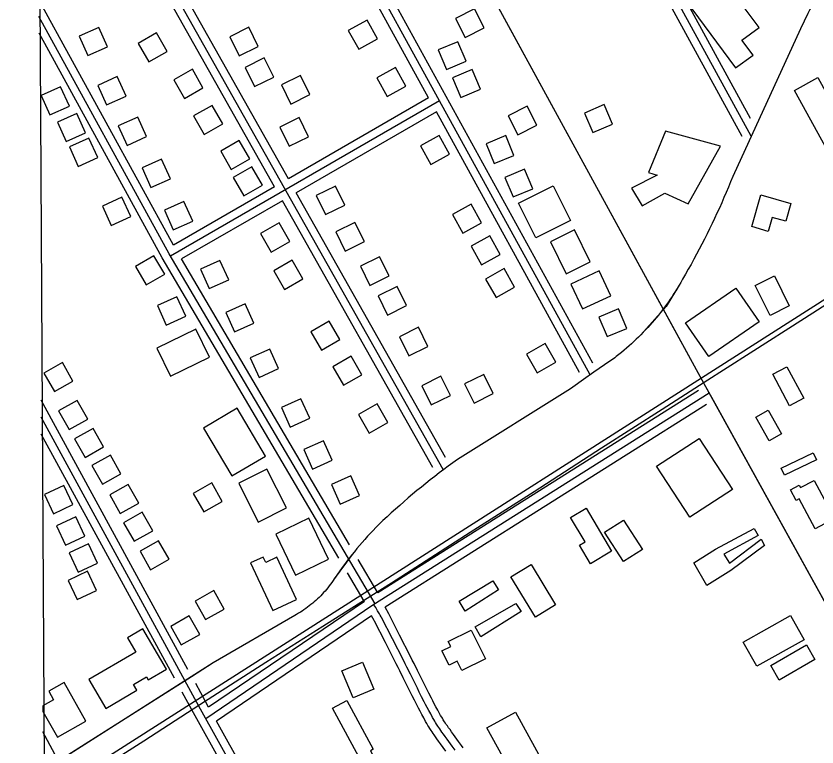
# Model space of a CAD drawing. Extents: x 3477039 to 3515015, y 546746 to 572297.
# Drawn here: x 3481169 to 3482669, y 560657 to 562026 of the extents above; entities that cross this region are included whole.
import ezdxf

# ---------------------------------------------------------------- set-up
doc = ezdxf.new("R2010")
doc.units = 0
for name, color, linetype in [('V-BLDG-OTLN', 7, 'Continuous'), ('V-GRID-FRAM', 7, 'Continuous'), ('V-RAIL-TRAK', 7, 'Continuous'), ('V-ROAD-CNTR', 7, 'Continuous')]:
    doc.layers.add(name, color=color, linetype=linetype)

msp = doc.modelspace()

# ---------------------------------------------------------------- linework, layer by layer
at = {"layer": 'V-BLDG-OTLN'}
for points in [[(3482568.8, 562047.6), (3482659.6, 562114.9), (3482628.8, 562156.4), (3482620, 562149.8), (3482602.9, 562172.8), (3482556.3, 562138.2), (3482529.1, 562174.9), (3482427.7, 562099.8), (3482459, 562057.5), (3482434.7, 562039.6), (3482516.7, 561928.8), (3482549.4, 561953), (3482528.6, 561981.1), (3482560.7, 562004.8), (3482501, 562085.5), (3482550.1, 562121.9), (3482565.2, 562101.4), (3482541.8, 562084)], [(3482045.7, 562004.2), (3482027.5, 562039.8), (3481991.9, 562021.5), (3482010.1, 561985.9)], [(3481845.6, 561983.6), (3481826.1, 562018.5), (3481791.1, 561999), (3481810.6, 561964.1)], [(3481286.9, 561988.4), (3481303.3, 561951.9), (3481339.8, 561968.3), (3481323.4, 562004.8)], [(3481568.9, 561987.3), (3481586.6, 561951.5), (3481622.4, 561969.2), (3481604.7, 562005)], [(3481451.8, 561960), (3481431.8, 561994.7), (3481397.2, 561974.7), (3481417.1, 561940.1)], [(3481959.7, 561962.6), (3481975.2, 561925.8), (3482012.1, 561941.3), (3481996.5, 561978.1)], [(3481597.9, 561930), (3481615.6, 561894.2), (3481651.4, 561911.9), (3481633.7, 561947.7)], [(3481518.8, 561891.8), (3481498.9, 561926.5), (3481464.2, 561906.6), (3481484.1, 561871.9)], [(3481898.8, 561894.9), (3481879.3, 561929.8), (3481844.4, 561910.3), (3481863.9, 561875.4)], [(3481986.5, 561910.3), (3482002.1, 561873.5), (3482038.9, 561889), (3482023.4, 561925.9)], [(3481321.7, 561896.2), (3481338.1, 561859.7), (3481374.6, 561876.1), (3481358.2, 561912.6)], [(3481665.6, 561897.1), (3481683.3, 561861.2), (3481719.1, 561878.9), (3481701.4, 561914.8)], [(3482670.6, 561910.7), (3482773.1, 561724.4), (3482729.7, 561700.5), (3482627.2, 561886.9)], [(3481268.6, 561857.3), (3481252, 561893.7), (3481215.6, 561877.2), (3481232.1, 561840.8)], [(3481555.8, 561824.2), (3481535.9, 561858.8), (3481501.2, 561838.9), (3481521.1, 561804.2)], [(3482144.1, 561821.8), (3482125.9, 561857.4), (3482090.3, 561839.1), (3482108.5, 561803.5)], [(3482233.8, 561844.4), (3482249.5, 561807.7), (3482286.3, 561823.4), (3482270.5, 561860.2)], [(3481299, 561807.4), (3481282.4, 561843.8), (3481246, 561827.3), (3481262.5, 561790.9)], [(3481360.1, 561820.3), (3481376.5, 561783.8), (3481412.9, 561800.2), (3481396.5, 561836.7)], [(3481662.8, 561818.2), (3481680.5, 561782.3), (3481716.4, 561800), (3481698.7, 561835.9)], [(3482385.4, 561810.2), (3482353.6, 561733), (3482369.9, 561728.1), (3482321.7, 561703.4), (3482341.4, 561670.6), (3482384, 561694.5), (3482428, 561674.2), (3482488.1, 561782.3)], [(3481321.6, 561761), (3481305.1, 561797.5), (3481268.7, 561780.9), (3481285.2, 561744.5)], [(3481606.6, 561758.3), (3481586.6, 561793), (3481552, 561773.1), (3481571.9, 561738.4)], [(3481980.5, 561767.4), (3481961, 561802.3), (3481926.1, 561782.8), (3481945.6, 561747.9)], [(3482049.1, 561786.4), (3482064.6, 561749.6), (3482101.5, 561765.1), (3482085.9, 561802)], [(3481404.8, 561741.5), (3481421.2, 561705), (3481457.7, 561721.4), (3481441.3, 561757.9)], [(3481630.1, 561709.1), (3481610.2, 561743.8), (3481575.5, 561723.9), (3481595.4, 561689.2)], [(3482084.5, 561723.9), (3482100, 561687.1), (3482136.9, 561702.6), (3482121.4, 561739.5)], [(3481730.9, 561689.9), (3481748.6, 561654), (3481784.5, 561671.7), (3481766.8, 561707.6)], [(3482207.2, 561643.3), (3482142.5, 561610.7), (3482110, 561675.3), (3482174.8, 561707.8)], [(3481383.4, 561650.3), (3481366.9, 561686.7), (3481330.4, 561670.2), (3481347, 561633.7)], [(3482564.1, 561690.9), (3482620.4, 561674.8), (3482610.8, 561641.5), (3482585.4, 561648.8), (3482577.9, 561622.7), (3482547, 561631.5)], [(3481446.7, 561662.1), (3481463.1, 561625.6), (3481499.6, 561642), (3481483.2, 561678.5)], [(3482040.8, 561638.5), (3482021.3, 561673.4), (3481986.4, 561654), (3482005.9, 561619)], [(3481681.4, 561603.9), (3481661.5, 561638.6), (3481626.8, 561618.7), (3481646.7, 561584)], [(3481767.7, 561621.7), (3481785.4, 561585.8), (3481821.3, 561603.5), (3481803.5, 561639.4)], [(3482244.2, 561565.4), (3482214.9, 561625.4), (3482169.6, 561603.2), (3482199, 561543.3)], [(3482075.7, 561579.5), (3482056.3, 561614.4), (3482021.3, 561595), (3482040.8, 561560)], [(3481447.1, 561542.4), (3481427, 561577), (3481392.4, 561556.9), (3481412.5, 561522.3)], [(3481514.1, 561551.9), (3481530.5, 561515.4), (3481567, 561531.8), (3481550.6, 561568.3)], [(3481706.1, 561533.8), (3481686.1, 561568.5), (3481651.4, 561548.5), (3481671.4, 561513.8)], [(3481813.8, 561557.3), (3481831.5, 561521.5), (3481867.4, 561539.2), (3481849.7, 561575)], [(3482102.7, 561518), (3482083.2, 561552.9), (3482048.3, 561533.4), (3482067.8, 561498.5)], [(3482282.9, 561502), (3482261.2, 561548.7), (3482208.2, 561524), (3482229.9, 561477.4)], [(3482589.3, 561539.1), (3482617.3, 561483), (3482581.4, 561465.1), (3482553.4, 561521.2)], [(3481846.9, 561501.7), (3481864.6, 561465.8), (3481900.4, 561483.5), (3481882.7, 561519.4)], [(3482560.7, 561453.1), (3482466.4, 561387.9), (3482422.7, 561451.2), (3482516.9, 561516.4)], [(3481486.4, 561463.7), (3481469.8, 561500.1), (3481433.4, 561483.6), (3481449.9, 561447.2)], [(3481561.3, 561470.7), (3481577.7, 561434.2), (3481614.2, 561450.7), (3481597.8, 561487.1)], [(3482260.6, 561462.2), (3482276.2, 561425.4), (3482313, 561440.9), (3482297.5, 561477.8)], [(3481775.2, 561419.9), (3481755.3, 561454.6), (3481720.6, 561434.7), (3481740.6, 561400)], [(3481530.9, 561386.9), (3481505.3, 561439.4), (3481432.5, 561404), (3481458.2, 561351.4)], [(3481886.7, 561425.3), (3481904.4, 561389.5), (3481940.3, 561407.2), (3481922.5, 561443)], [(3481607.5, 561385.6), (3481623.9, 561349.1), (3481660.4, 561365.5), (3481644, 561402)], [(3482179.6, 561377.4), (3482160.1, 561412.3), (3482125.2, 561392.8), (3482144.7, 561357.9)], [(3481816.5, 561354.1), (3481796.6, 561388.8), (3481761.9, 561368.9), (3481781.9, 561334.2)], [(3481220.7, 561357.2), (3481240.4, 561322.4), (3481275.2, 561342), (3481255.5, 561376.9)], [(3482008.9, 561336.9), (3482026.6, 561301), (3482062.5, 561318.7), (3482044.8, 561354.6)], [(3482612.9, 561369.1), (3482644.3, 561310), (3482617.7, 561295.9), (3482586.3, 561355)], [(3481928.8, 561333.5), (3481946.5, 561297.6), (3481982.4, 561315.3), (3481964.7, 561351.2)], [(3481248.3, 561286.1), (3481268, 561251.2), (3481302.8, 561270.9), (3481283.1, 561305.7)], [(3481665.9, 561292.6), (3481682.3, 561256.1), (3481718.8, 561272.5), (3481702.4, 561309)], [(3481864.9, 561264.7), (3481845, 561299.4), (3481810.3, 561279.5), (3481830.3, 561244.8)], [(3481636, 561201.6), (3481582.9, 561291.3), (3481520, 561254.1), (3481573.1, 561164.4)], [(3482577.6, 561287.4), (3482602.7, 561243.1), (3482579.6, 561230.1), (3482554.5, 561274.4)], [(3481278.1, 561233.8), (3481297.8, 561199), (3481332.6, 561218.7), (3481312.9, 561253.5)], [(3482448.3, 561234.6), (3482510.7, 561138.8), (3482431, 561086.9), (3482368.5, 561182.7)], [(3481707.8, 561213.8), (3481724.2, 561177.3), (3481760.7, 561193.8), (3481744.3, 561230.2)], [(3482668.3, 561194.4), (3482608.1, 561165.9), (3482601.9, 561179.1), (3482662.1, 561207.5)], [(3481310.7, 561183.7), (3481330.4, 561148.9), (3481365.2, 561168.6), (3481345.5, 561203.4)], [(3481675.5, 561104.8), (3481638.7, 561177.3), (3481585.8, 561150.6), (3481622.5, 561078)], [(3481759.3, 561148.1), (3481775.7, 561111.6), (3481812.2, 561128), (3481795.8, 561164.5)], [(3481274.8, 561110.6), (3481257.8, 561146.8), (3481221.6, 561129.8), (3481238.5, 561093.6)], [(3481344, 561128.8), (3481363.6, 561094), (3481398.5, 561113.7), (3481378.8, 561148.5)], [(3481500.4, 561131.8), (3481520.1, 561096.9), (3481554.9, 561116.6), (3481535.2, 561151.4)], [(3482664, 561156.1), (3482701.8, 561084.6), (3482665.7, 561065.5), (3482636, 561121.5), (3482630.4, 561118.5), (3482619.8, 561138.6), (3482635.9, 561147), (3482638.3, 561142.5)], [(3482236.5, 561104), (3482284.3, 561023.6), (3482244.8, 561000), (3482224.3, 561034.4), (3482235, 561040.8), (3482207.6, 561086.8)], [(3481297.5, 561051.8), (3481280.5, 561088), (3481244.3, 561071), (3481261.3, 561034.8)], [(3481370.1, 561076.8), (3481389.7, 561041.9), (3481424.6, 561061.6), (3481404.9, 561096.4)], [(3481754.1, 561008.6), (3481717, 561085.3), (3481655.2, 561055.4), (3481692.3, 560978.7)], [(3482306.5, 561081.8), (3482342.1, 561026.7), (3482306.7, 561003.8), (3482271.1, 561058.8)], [(3482570.7, 561034.2), (3482508, 560987.4), (3482463, 560959.4), (3482438.6, 561001.4), (3482478.8, 561027.1), (3482551.5, 561066.1), (3482559.1, 561053.1), (3482494.6, 561018.1), (3482505.1, 561001), (3482564.3, 561046)], [(3481400.8, 561023.4), (3481420.5, 560988.6), (3481455.3, 561008.3), (3481435.7, 561043.1)], [(3481321.3, 561000.8), (3481304.4, 561037.1), (3481268.1, 561020.1), (3481285.1, 560983.9)], [(3481694.2, 560933.2), (3481657.4, 561012.1), (3481636.3, 561002.2), (3481631.6, 561012.5), (3481608.1, 561001.6), (3481649.7, 560912.4)], [(3482133.4, 560998.6), (3482179.4, 560922.9), (3482141.7, 560899.9), (3482095.6, 560975.6)], [(3481319.4, 560949.6), (3481302.4, 560985.8), (3481266.2, 560968.8), (3481283.1, 560932.6)], [(3481998.6, 560929.9), (3482061.9, 560967.8), (3482072.4, 560950.7), (3482010.3, 560911)], [(3481504, 560930), (3481523.7, 560895.2), (3481558.5, 560914.9), (3481538.9, 560949.7)], [(3482115.2, 560910.3), (3482039.5, 560863.1), (3482029, 560881.4), (3482105.2, 560925.1)], [(3481458.3, 560882.5), (3481477.9, 560847.7), (3481512.8, 560867.3), (3481493.1, 560902.2)], [(3482645, 560857.6), (3482556.4, 560808), (3482531.1, 560853.2), (3482619.8, 560902.7)], [(3481450.2, 560802.4), (3481405.9, 560877.8), (3481377.3, 560861), (3481393, 560834.3), (3481305.2, 560782.7), (3481336.9, 560728.8), (3481394.7, 560762.8), (3481388.4, 560773.4), (3481413.2, 560788), (3481416.4, 560782.5)], [(3482048, 560821.8), (3482003.7, 560799.7), (3481994.8, 560817.6), (3481979.8, 560810.1), (3481966.6, 560836.6), (3481983, 560844.8), (3481978.2, 560854.4), (3482021.1, 560875.7)], [(3482665.4, 560820.3), (3482598.6, 560781.8), (3482582.7, 560809.4), (3482649.5, 560847.9)], [(3481817.4, 560815.7), (3481839, 560764.9), (3481800.4, 560748.5), (3481778.8, 560799.2)], [(3481218.7, 560722.9), (3481246, 560674.8), (3481299.5, 560705.1), (3481258.7, 560777.2), (3481229.8, 560760.9), (3481238.7, 560745.1), (3481218.7, 560733.8)], [(3481788.3, 560743.9), (3481837.8, 560652.3), (3481832.5, 560649.4), (3481840.3, 560634.9), (3481818.8, 560623.3), (3481761.5, 560729.4)], [(3482104.6, 560721.9), (3482154.1, 560630.9), (3482100.4, 560601.7), (3482050.9, 560692.7)]]:
    msp.add_lwpolyline(points, close=True, dxfattribs=at)
at = {"layer": 'V-GRID-FRAM'}
msp.add_lwpolyline([(3481168.5, 570290.2), (3512800, 570478.9), (3512916.4, 552296.1), (3481269, 552107.3), (3481168.5, 570290.2)], dxfattribs=at)
at = {"layer": 'V-RAIL-TRAK'}
msp.add_lwpolyline([(3483646.5, 562100.2), (3483565.1, 562047.9), (3483479.6, 561991.5), (3483385.3, 561932.2), (3483281.5, 561867), (3483174.8, 561796.6), (3483063.4, 561727.5), (3482949.6, 561653), (3482831.7, 561578), (3482734.4, 561516.3), (3482646, 561459.3), (3482544, 561394.2), (3482457.8, 561339.6), (3482378.8, 561289), (3482265.6, 561216.3), (3482139.4, 561134.8), (3482019.1, 561058.7), (3481871.7, 560963.3), (3481833, 560939.2), (3481743.4, 560882.2), (3481636.7, 560814.8), (3481513.1, 560735.7), (3481408.1, 560667.6), (3481300.2, 560599)], dxfattribs=at)
at = {"layer": 'V-ROAD-CNTR'}
for points in [[(3488866.8, 565455.1), (3488142.9, 564993.4), (3486940.9, 564218.7), (3485282.8, 563157.9), (3483077, 561745.8), (3481219.6, 560560.8)], [(3482546, 561800.8), (3481900.2, 562981.5), (3481199.2, 564263)], [(3483184, 560023.6), (3482457.6, 561337), (3481630.4, 562851.4), (3481202.7, 563632.8)], [(3482243.9, 561353.6), (3481521.6, 562668.8), (3481237.5, 563188.3)], [(3482392.7, 561455.9), (3481689.5, 562743.3)], [(3482249, 561375.5), (3481541.9, 562663)], [(3481941.6, 561872.9), (3481515.5, 562648.7)], [(3482544.8, 561834.2), (3482114.8, 562620.4)], [(3482529.2, 561800.2), (3482088.4, 562606.2)], [(3481968.5, 561176.4), (3481377.4, 562225.7), (3481208.8, 562528.8)], [(3481652.8, 561706.3), (3481364.3, 562218.4), (3481209.5, 562496.7)], [(3481678.8, 561721.2), (3481390.5, 562233.1), (3481242, 562500)], [(3482708.8, 562119.9), (3482704.8, 562114.7), (3482700.8, 562109.4), (3482696.9, 562104.1), (3482693.1, 562098.8), (3482689.3, 562093.4), (3482685.6, 562087.9), (3482682, 562082.4), (3482678.4, 562076.9), (3482674.9, 562071.3), (3482671.4, 562065.7), (3482668.1, 562060.1), (3482664.8, 562054.4), (3482661.5, 562048.7), (3482658.4, 562042.9), (3482655.3, 562037.1), (3482652.3, 562031.2), (3482649.3, 562025.3), (3482646.4, 562019.4), (3482643.6, 562013.5), (3482640.9, 562007.5), (3482638.5, 562002)], [(3482708.8, 562119.9), (3482704.8, 562114.7), (3482700.8, 562109.4), (3482696.9, 562104.1), (3482693.1, 562098.8), (3482689.3, 562093.4), (3482685.6, 562087.9), (3482682, 562082.4), (3482678.4, 562076.9), (3482674.9, 562071.3), (3482671.4, 562065.7), (3482668.1, 562060.1), (3482664.8, 562054.4), (3482661.5, 562048.7), (3482658.4, 562042.9), (3482655.3, 562037.1), (3482652.3, 562031.2), (3482649.3, 562025.3), (3482646.4, 562019.4), (3482643.6, 562013.5), (3482640.9, 562007.5), (3482638.5, 562002)], [(3481463.4, 561597), (3481211.4, 562056.9)], [(3481841.3, 560924.6), (3481455.4, 561580.4), (3481211.5, 562025.4)], [(3482638.5, 562002), (3482511.4, 561725.5)], [(3482638.5, 562002), (3482511.4, 561725.5)], [(3481773.6, 561010.1), (3481442.4, 561573), (3481211.7, 561993.8)], [(3481961.8, 561867.2), (3481457.8, 561576.4)], [(3481941.6, 561872.9), (3481678.8, 561721.2)], [(3481956.1, 561846.6), (3481693.6, 561695.1)], [(3482224.3, 561358.1), (3481956.1, 561846.6)], [(3482511.4, 561725.5), (3482507.4, 561715.6), (3482503.3, 561705.7), (3482499.2, 561695.8), (3482494.9, 561685.9), (3482490.6, 561676.1), (3482486.3, 561666.3), (3482481.8, 561656.6), (3482477.3, 561646.8), (3482472.7, 561637.2), (3482468, 561627.5), (3482463.3, 561617.9), (3482458.5, 561608.3), (3482453.6, 561598.8), (3482448.6, 561589.2), (3482443.6, 561579.8), (3482438.5, 561570.3), (3482433.4, 561560.9), (3482428.1, 561551.6), (3482422.8, 561542.3), (3482417.5, 561533), (3482414, 561527.1)], [(3482511.4, 561725.5), (3482507.4, 561715.6), (3482503.3, 561705.7), (3482499.2, 561695.8), (3482494.9, 561685.9), (3482490.6, 561676.1), (3482486.3, 561666.3), (3482481.8, 561656.6), (3482477.3, 561646.8), (3482472.7, 561637.2), (3482468, 561627.5), (3482463.3, 561617.9), (3482458.5, 561608.3), (3482453.6, 561598.8), (3482448.6, 561589.2), (3482443.6, 561579.8), (3482438.5, 561570.3), (3482433.4, 561560.9), (3482428.1, 561551.6), (3482422.8, 561542.3), (3482417.5, 561533), (3482414, 561527.1)], [(3481652.8, 561706.3), (3481463.4, 561597)], [(3481972.9, 561199.2), (3481693.6, 561695.1)], [(3481667.6, 561680.1), (3481478.4, 561571)], [(3481949.2, 561180.1), (3481667.6, 561680.1)], [(3481793.5, 561035.4), (3481478.4, 561571)], [(3482414, 561527.1), (3482410.9, 561521.7), (3482407.7, 561516.4), (3482404.4, 561511.2), (3482401.1, 561506), (3482397.8, 561500.8), (3482394.3, 561495.7), (3482390.8, 561490.6), (3482387.2, 561485.6), (3482383.6, 561480.6), (3482379.9, 561475.7), (3482376.1, 561470.8), (3482372.2, 561465.9), (3482368.3, 561461.2), (3482364.4, 561456.4), (3482360.4, 561451.7), (3482356.3, 561447.1), (3482352.1, 561442.5), (3482347.9, 561438), (3482343.7, 561433.5), (3482339.4, 561429.1), (3482335, 561424.7), (3482330.6, 561420.4), (3482326.1, 561416.2), (3482321.5, 561412), (3482317, 561407.9), (3482312.3, 561403.8), (3482307.6, 561399.8), (3482302.9, 561395.9), (3482298.1, 561392), (3482293.2, 561388.2), (3482290.5, 561386)], [(3482414, 561527.1), (3482410.9, 561521.7), (3482386.9, 561481.9)], [(3482386.9, 561481.9), (3482339.4, 561429.1), (3482335, 561424.7), (3482330.6, 561420.4), (3482326.1, 561416.2), (3482321.5, 561412), (3482317, 561407.9), (3482312.3, 561403.8), (3482307.6, 561399.8), (3482302.9, 561395.9), (3482298.1, 561392), (3482293.2, 561388.2), (3482290.5, 561386)], [(3482475, 561305.6), (3482457.6, 561337), (3482392.7, 561455.9)], [(3482290.5, 561386), (3482270.8, 561372.4), (3482251.1, 561358.6), (3482231.5, 561344.8), (3482211.9, 561330.9), (3482207.3, 561327.7)], [(3482290.5, 561386), (3482270.8, 561372.4), (3482251.1, 561358.6), (3482231.5, 561344.8), (3482211.9, 561330.9), (3482207.3, 561327.7)], [(3482447.3, 561324.6), (3481846.3, 560945.6)], [(3482207.3, 561327.7), (3481995.4, 561195.3)], [(3482207.3, 561327.7), (3481995.4, 561195.3)], [(3482467.3, 561319.5), (3481837.3, 560922.1), (3481524.2, 560709.6)], [(3481490.7, 560801.8), (3481215.5, 561306.2)], [(3482461.9, 561298.3), (3481860, 560918.7)], [(3483177.3, 560035.8), (3482475, 561305.6)], [(3481990.9, 559871.4), (3481511, 560733.3), (3481215.7, 561274.5)], [(3481465.3, 560785.7), (3481215.9, 561242.9)], [(3481995.4, 561195.3), (3481986.8, 561189.1), (3481978.3, 561182.8), (3481969.8, 561176.4), (3481961.3, 561170), (3481952.9, 561163.5), (3481944.5, 561156.9), (3481936.2, 561150.3), (3481927.9, 561143.6), (3481919.7, 561136.9), (3481911.5, 561130), (3481903.4, 561123.2), (3481895.4, 561116.2), (3481887.3, 561109.2), (3481879.4, 561102.2), (3481871.5, 561095.1), (3481863.6, 561087.9), (3481855.8, 561080.7), (3481848.1, 561073.4), (3481848, 561073.3)], [(3481995.4, 561195.3), (3481986.8, 561189.1), (3481978.3, 561182.8), (3481969.8, 561176.4), (3481961.3, 561170), (3481952.9, 561163.5), (3481944.5, 561156.9), (3481936.2, 561150.3), (3481927.9, 561143.6), (3481919.7, 561136.9), (3481911.5, 561130), (3481903.4, 561123.2), (3481895.4, 561116.2), (3481887.3, 561109.2), (3481879.4, 561102.2), (3481871.5, 561095.1), (3481863.6, 561087.9), (3481855.8, 561080.7), (3481848.1, 561073.4), (3481848, 561073.3)], [(3481848, 561073.3), (3481842.7, 561067.9), (3481837.4, 561062.4), (3481832.3, 561056.8), (3481827.2, 561051.3), (3481822.1, 561045.6), (3481817.1, 561039.9), (3481812.2, 561034.2), (3481807.3, 561028.4), (3481802.5, 561022.5), (3481797.8, 561016.6), (3481793.1, 561010.7), (3481788.5, 561004.7), (3481783.9, 560998.6), (3481779.4, 560992.6), (3481775, 560986.4), (3481770.6, 560980.2), (3481767, 560975)], [(3481848, 561073.3), (3481842.7, 561067.9), (3481837.4, 561062.4), (3481832.3, 561056.8), (3481827.2, 561051.3), (3481822.1, 561045.6), (3481817.1, 561039.9), (3481812.2, 561034.2), (3481807.3, 561028.4), (3481802.5, 561022.5), (3481798.3, 561017.2)], [(3481798.3, 561017.2), (3481764.8, 560971.6), (3481762.5, 560968.2), (3481760.2, 560964.8), (3481757.8, 560961.5), (3481755.3, 560958.3), (3481752.8, 560955), (3481750.2, 560951.9), (3481747.6, 560948.8), (3481744.9, 560945.7), (3481742.1, 560942.7), (3481739.3, 560939.8), (3481736.4, 560936.9), (3481733.4, 560934.1), (3481730.4, 560931.3), (3481727.4, 560928.6), (3481724.3, 560925.9), (3481721.1, 560923.3), (3481717.9, 560920.8), (3481714.7, 560918.3), (3481711.4, 560915.9), (3481708, 560913.6), (3481704.6, 560911.3), (3481701.2, 560909.1), (3481697.7, 560907), (3481694.2, 560904.9), (3481690.8, 560903)], [(3481846.3, 560945.6), (3481809.8, 561007.7)], [(3481821, 560929.6), (3481789.7, 560982.7)], [(3481767, 560975), (3481764.8, 560971.6), (3481762.5, 560968.2), (3481760.2, 560964.8), (3481757.8, 560961.5), (3481755.3, 560958.3), (3481752.8, 560955), (3481750.2, 560951.9), (3481747.6, 560948.8), (3481744.9, 560945.7), (3481742.1, 560942.7), (3481739.3, 560939.8), (3481736.4, 560936.9), (3481733.4, 560934.1), (3481730.4, 560931.3), (3481727.4, 560928.6), (3481724.3, 560925.9), (3481721.1, 560923.3), (3481717.9, 560920.8), (3481714.7, 560918.3), (3481711.4, 560915.9), (3481708, 560913.6), (3481704.6, 560911.3), (3481701.2, 560909.1), (3481697.7, 560907), (3481694.2, 560904.9), (3481690.8, 560903)], [(3481821.1, 560929.3), (3481529.3, 560731.2)], [(3481991.2, 560650.4), (3481985.7, 560657.9), (3481976.1, 560671), (3481972.5, 560676), (3481969.3, 560680.3), (3481966.6, 560684.2), (3481964.3, 560687.5), (3481962.3, 560690.5), (3481960.6, 560693.1), (3481959, 560695.4), (3481956.5, 560699.4), (3481954.6, 560702.5), (3481953.1, 560704.8), (3481951.1, 560708.3), (3481949.1, 560711.8), (3481945.4, 560718.4), (3481942, 560724.6), (3481938.9, 560730.4), (3481936, 560735.9), (3481933.4, 560741.1), (3481928.4, 560750.8), (3481924.1, 560759.3), (3481920.4, 560766.7), (3481907.4, 560792.9), (3481900.9, 560805.9), (3481897.6, 560812.5), (3481894.3, 560819), (3481873.9, 560858.9), (3481853.4, 560898.9), (3481852.6, 560900.5), (3481851, 560903.4), (3481849.6, 560905.9), (3481848.3, 560908.1), (3481846, 560911.9), (3481842.5, 560917.6), (3481839, 560923.2)], [(3482006.3, 560655.1), (3482003.4, 560659.2), (3481997.8, 560666.8), (3481988.2, 560679.9), (3481984.6, 560684.8), (3481981.6, 560689), (3481978.9, 560692.7), (3481976.7, 560696), (3481974.7, 560698.9), (3481973.1, 560701.4), (3481971.6, 560703.6), (3481969.1, 560707.4), (3481967.3, 560710.3), (3481966, 560712.5), (3481964, 560715.8), (3481962.1, 560719.2), (3481958.6, 560725.6), (3481955.2, 560731.7), (3481952.2, 560737.4), (3481949.3, 560742.9), (3481946.7, 560747.9), (3481941.8, 560757.6), (3481937.5, 560766), (3481933.8, 560773.4), (3481920.8, 560799.6), (3481914.3, 560812.7), (3481911, 560819.2), (3481907.7, 560825.8), (3481887.2, 560865.8), (3481866.7, 560905.8), (3481860, 560918.7)], [(3481690.8, 560903), (3481538, 560814.1), (3481235.6, 560621.9)], [(3481690.8, 560903), (3481538, 560814.1), (3481497, 560788.1)], [(3481834.6, 560902.2), (3481544, 560704.9)], [(3481973.6, 560649), (3481963.9, 560662.2), (3481960.3, 560667.2), (3481957.1, 560671.6), (3481954.3, 560675.6), (3481951.9, 560679), (3481949.9, 560682.1), (3481948.1, 560684.8), (3481946.5, 560687.2), (3481943.8, 560691.4), (3481941.8, 560694.6), (3481940.3, 560697.1), (3481938.1, 560700.7), (3481936, 560704.4), (3481932.3, 560711.2), (3481928.8, 560717.5), (3481925.7, 560723.4), (3481922.7, 560729), (3481920, 560734.2), (3481915, 560744), (3481910.7, 560752.5), (3481906.9, 560760), (3481894, 560786.2), (3481887.5, 560799.2), (3481884.2, 560805.7), (3481880.9, 560812.1), (3481860.5, 560852.1), (3481840.1, 560892), (3481839.3, 560893.4), (3481834.6, 560902.2)], [(3481497, 560788.1), (3481223.4, 560614.1)], [(3481529.3, 560731.2), (3481524.1, 560740.5), (3481505.1, 560775.4)], [(3481745.4, 560281.4), (3481497.8, 560726), (3481479.7, 560759.3)], [(3482004, 559878.7), (3481544, 560704.9)], [(3481241.2, 560643.2), (3481219, 560685.2)]]:
    msp.add_lwpolyline(points, dxfattribs=at)

doc.saveas('drawing.dxf')
